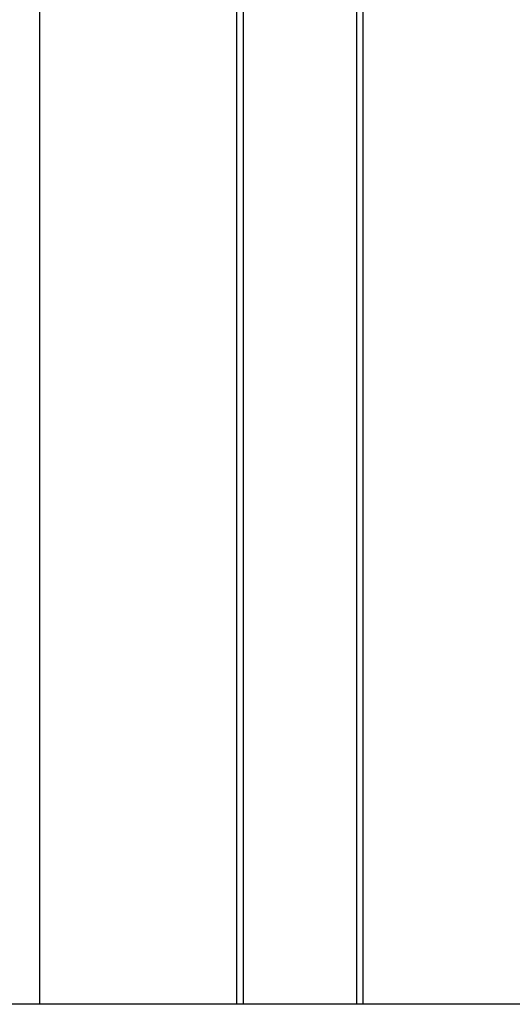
# Model space of a CAD drawing. Header units: inches. Extents: x 36 to 1719, y -84 to 1122.
# Tile 347 of 571: x 856 to 887, y 415 to 477. Entities that reach past the tile are written whole.
import ezdxf

# ---------------------------------------------------------------- set-up
doc = ezdxf.new("R2010")
doc.units = ezdxf.units.IN
doc.header["$LTSCALE"] = 48
doc.header["$MEASUREMENT"] = 0
doc.layers.add('Visible (ANSI)', color=7, linetype='Continuous', lineweight=30)

msp = doc.modelspace()

# ---------------------------------------------------------------- linework, layer by layer
at = {"layer": 'Visible (ANSI)'}
for p, q in [((870.01418, 415.42127), (870.01418, 532.34877)), ((870.41418, 415.42127), (870.41418, 532.34877)), ((877.54418, 415.42127), (877.54418, 532.34877)), ((877.94418, 415.42127), (877.94418, 532.34877)), ((857.60418, 486.9578), (857.60418, 415.42127)), ((1035.91768, 415.42127), (738.91768, 415.42127))]:
    msp.add_line(p, q, dxfattribs=at)

doc.saveas('drawing.dxf')
